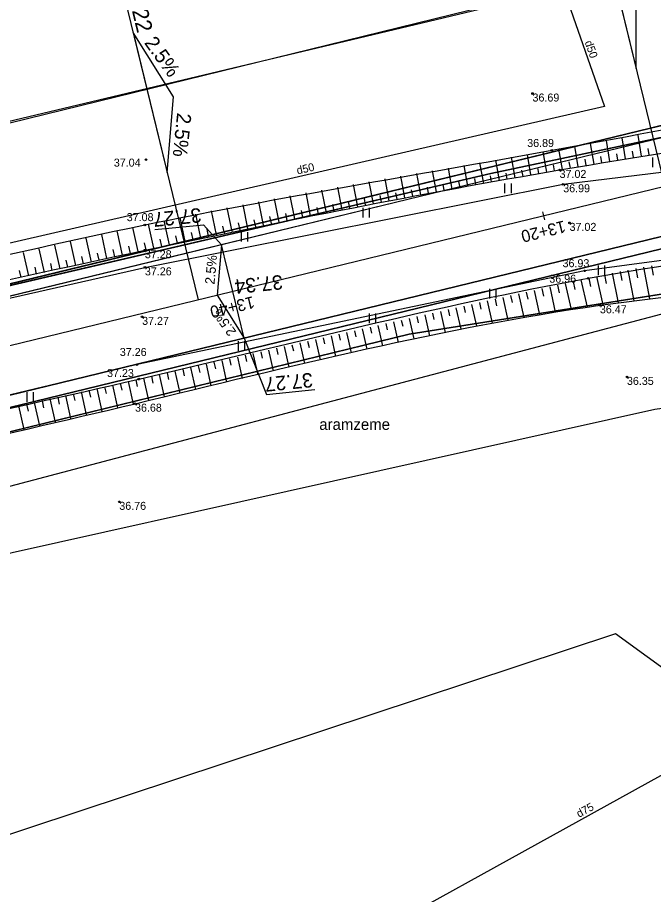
# Model space of a CAD drawing. Extents: x 469981 to 472086, y 246785 to 247785.
# Drawn here: x 470754.1 to 470793.8, y 247174.3 to 247229 of the extents above; entities that cross this region are included whole.
import ezdxf

# ---------------------------------------------------------------- set-up
doc = ezdxf.new("R2010")
doc.units = 0
for name, color, linetype in [('0_922', 7, 'Continuous'), ('0_Asfalta_mala', 7, 'Continuous'), ('0_Asfalta_Nomale', 7, 'Continuous'), ('0_Ruut_Braukt', 7, 'Continuous'), ('0_Ruut_nomale', 7, 'Continuous'), ('0_vertikals', 7, 'Continuous'), ('0_vertkals_cipari', 7, 'Continuous'), ('0_Virazjas', 7, 'Continuous'), ('21', 7, 'Continuous'), ('6_piketaza', 7, 'Continuous'), ('CELI_CMAL_####_####_#', 7, 'Continuous'), ('DREN_VADP_####_####_#', 7, 'Continuous'), ('DREN_VADP_####_TKST_#', 7, 'Continuous'), ('DREN_VADP_KLKT_####_#', 7, 'Continuous'), ('DREN_VADP_KLKT_TKST_#', 7, 'Continuous'), ('RAMI_UZMR_####_####_#', 7, 'Continuous'), ('RELJ_AATZ_####_TKST_#', 7, 'Continuous'), ('RELJ_ELEM_####_####_#', 7, 'Continuous'), ('RELJ_NOGA_####_####_#', 7, 'Continuous'), ('RELJ_NOGL_####_####_#', 7, 'Continuous'), ('ROBZ_PROJ_####_####_#', 7, 'Continuous'), ('ROBZ_UZMR_####_####_#', 7, 'Continuous'), ('TERT_ELEM_####_####_#', 7, 'Continuous'), ('TERT_IZMT_####_TKST_#', 7, 'Continuous')]:
    doc.layers.add(name, color=color, linetype=linetype)

msp = doc.modelspace()

# ---------------------------------------------------------------- linework, layer by layer
at = {"layer": '0_922'}
msp.add_line((470794.554, 247218.496), (470631.479, 247178.827), dxfattribs=at)
at = {"layer": '0_Asfalta_mala'}
for p, q in [((470793.845, 247221.411), (470630.743, 247181.735)), ((470795.263, 247215.581), (470632.216, 247175.919))]:
    msp.add_line(p, q, dxfattribs=at)
at = {"layer": '0_Asfalta_Nomale'}
for p, q in [((470793.668, 247222.14), (470630.558, 247182.462)), ((470795.441, 247214.852), (470632.366, 247175.183))]:
    msp.add_line(p, q, dxfattribs=at)
msp.add_arc((470837.1, 247043.596), 183.75, 79.82731, 103.67202, dxfattribs=at)
at = {"layer": '0_Ruut_Braukt'}
for p, q in [((470793.845, 247221.411), (470630.743, 247181.735)), ((470632.216, 247175.919), (470795.263, 247215.581))]:
    msp.add_line(p, q, dxfattribs=at)
at = {"layer": '0_Ruut_nomale'}
for p, q in [((470795.263, 247215.581), (470632.216, 247175.919)), ((470632.435, 247175.2), (470795.441, 247214.852))]:
    msp.add_line(p, q, dxfattribs=at)
for points in [[(470647.269, 247186.527), (470688.32, 247196.513), (470723.527, 247205.078), (470758.226, 247213.518), (470793.668, 247222.14), (470797.449, 247223.017), (470800.193, 247223.602), (470807.23, 247224.903), (470812.254, 247225.659), (470816.509, 247226.189), (470821.396, 247226.674), (470824.906, 247226.941), (470829.387, 247227.185), (470834.194, 247227.323)], [(470834.465, 247226.577), (470829.479, 247226.438), (470825.563, 247226.232), (470822.226, 247225.991), (470818.009, 247225.598), (470813.616, 247225.083), (470808.23, 247224.305), (470801.533, 247223.107), (470795.836, 247221.883), (470793.845, 247221.411), (470778.497, 247217.678), (470763.961, 247214.142), (470718.883, 247203.176), (470699.718, 247198.514), (470689.033, 247195.915), (470677.373, 247193.078), (470636.595, 247183.159)]]:
    msp.add_lwpolyline(points, dxfattribs=at)
at = {"layer": '0_vertikals'}
for p, q in [((470762.698, 247215.795), (470765.729, 247216.099)), ((470766.856, 247214.846), (470765.729, 247216.099)), ((470768.274, 247209.016), (470769.664, 247205.501)), ((470769.664, 247205.501), (470772.696, 247205.806))]:
    msp.add_line(p, q, dxfattribs=at)
msp.add_lwpolyline([(470766.856, 247214.846), (470766.593, 247211.694), (470768.274, 247209.016)], close=True, dxfattribs=at)
at = {"layer": '0_Virazjas'}
for p, q in [((470789.207, 247240.478), (470794.554, 247218.496)), ((470760.032, 247233.489), (470765.404, 247211.405))]:
    msp.add_line(p, q, dxfattribs=at)
for points in [[(470792.75, 247234.859), (470790.575, 247234.855), (470792.763, 247225.859)], [(470763.469, 247219.361), (470763.863, 247224.088), (470761.342, 247228.106)]]:
    msp.add_lwpolyline(points, close=True, dxfattribs=at)
at = {"layer": '21'}
msp.add_line((470794.554, 247218.496), (470631.479, 247178.827), dxfattribs=at)
at = {"layer": '6_piketaza'}
for points in [[(470787.057, 247216.415), (470786.939, 247216.901)], [(470767.624, 247211.688), (470767.506, 247212.174)]]:
    msp.add_lwpolyline(points, dxfattribs=at)
at = {"layer": 'CELI_CMAL_####_####_#'}
for points in [[(470678.613, 247193.526), (470707.455, 247200.791), (470732.512, 247206.741), (470762.073, 247213.437), (470788.208, 247218.626), (470817.367, 247222.191), (470831.408, 247222.915), (470849.341, 247223.769), (470861.754, 247223.708), (470867.949, 247223.336), (470870.754, 247224.045), (470872.402, 247225.837), (470874.431, 247230.012), (470874.14, 247233.92), (470872.817, 247237.597), (470871.759, 247240.057)], [(470881.196, 247215.092), (470867.979, 247217.363), (470861.696, 247218.004), (470848.617, 247218.285), (470830.624, 247217.903), (470817.243, 247216.917), (470789.541, 247213.218), (470761.584, 247207.361), (470733.919, 247200.757), (470708.074, 247194.55), (470680.531, 247188.015)]]:
    msp.add_lwpolyline(points, dxfattribs=at)
at = {"layer": 'DREN_VADP_####_####_#'}
for points in [[(470788.229, 247230.84), (470790.777, 247223.487), (470677.88, 247197.532)], [(470730.143, 247216.979), (470788.229, 247230.84)], [(470673.776, 247178.682), (470800.53, 247212.157), (470815.664, 247193.505)], [(470799.608, 247184.63), (470791.466, 247190.539), (470693.775, 247158.214)]]:
    msp.add_lwpolyline(points, dxfattribs=at)
at = {"layer": 'DREN_VADP_KLKT_####_#'}
msp.add_lwpolyline([(470763.983, 247164.941), (470799.608, 247184.63), (470815.664, 247193.505), (470847.893, 247183.432), (470854.406, 247181.396)], dxfattribs=at)
at = {"layer": 'RAMI_UZMR_####_####_#'}
for points in [[(470560.64, 247175.144), (470793.366, 247232.231), (470822.25, 247233), (470855.497, 247231.608), (470869.75, 247235.5), (470872.288, 247238.827), (470875.523, 247240.24), (470882.387, 247236.327), (470885.36, 247235.904), (470900.348, 247222.872), (470947.872, 247208.875), (470978.25, 247197.629), (470994.287, 247200.731), (471010.572, 247199.465), (471044.448, 247201.846)], [(471016.707, 247172.079), (470997.217, 247171.376), (470979.902, 247175.851), (470953.212, 247178.863), (470866.8, 247207.896), (470847.133, 247208.95), (470818.512, 247207.896), (470793.929, 247204.557), (470730.787, 247190.475), (470682.857, 247179.693), (470601.924, 247155.957)]]:
    msp.add_lwpolyline(points, dxfattribs=at)
at = {"layer": 'RELJ_ELEM_####_####_#'}
for centre in [(470786.289, 247224.293), (470787.493, 247220.75), (470762.139, 247220.164), (470787.98, 247219.522), (470788.208, 247218.626), (470762.066, 247216.088), (470788.603, 247216.215), (470762.069, 247214.507), (470762.073, 247213.437), (470789.541, 247213.218), (470789.773, 247212.754), (470790.498, 247211.068), (470761.9, 247210.345), (470761.584, 247207.361), (470761.697, 247206.456), (470792.188, 247206.594), (470761.457, 247204.922), (470760.475, 247198.791)]:
    msp.add_circle(centre, 0.05, dxfattribs=at)
at = {"layer": 'RELJ_NOGA_####_####_#'}
for p, q in [((470791.119, 247220.058), (470790.905, 247221.35)), ((470792.106, 247220.22), (470791.892, 247221.524)), ((470793.093, 247220.381), (470792.881, 247221.697)), ((470788.162, 247219.554), (470787.94, 247220.829)), ((470789.147, 247219.724), (470788.928, 247221.003)), ((470790.133, 247219.892), (470789.916, 247221.176)), ((470792.6, 247220.301), (470792.536, 247220.694)), ((470793.587, 247220.46), (470793.524, 247220.857)), ((470784.223, 247218.858), (470783.993, 247220.142)), ((470785.208, 247219.033), (470784.98, 247220.312)), ((470786.192, 247219.208), (470785.967, 247220.483)), ((470787.177, 247219.381), (470786.953, 247220.655)), ((470789.64, 247219.809), (470789.575, 247220.193)), ((470790.626, 247219.975), (470790.562, 247220.362)), ((470791.613, 247220.139), (470791.548, 247220.529)), ((470781.271, 247218.325), (470781.032, 247219.636)), ((470782.255, 247218.504), (470782.019, 247219.804)), ((470783.239, 247218.682), (470783.007, 247219.973)), ((470786.685, 247219.295), (470786.617, 247219.677)), ((470787.67, 247219.468), (470787.602, 247219.85)), ((470788.655, 247219.639), (470788.588, 247220.022)), ((470778.32, 247217.781), (470778.069, 247219.128)), ((470779.304, 247217.964), (470779.057, 247219.298)), ((470780.287, 247218.145), (470780.044, 247219.467)), ((470783.731, 247218.77), (470783.662, 247219.156)), ((470784.715, 247218.946), (470784.647, 247219.33)), ((470785.7, 247219.121), (470785.632, 247219.504)), ((470775.372, 247217.225), (470775.107, 247218.614)), ((470776.355, 247217.412), (470776.094, 247218.786)), ((470777.337, 247217.597), (470777.082, 247218.958)), ((470780.779, 247218.235), (470780.707, 247218.63)), ((470781.763, 247218.415), (470781.692, 247218.806)), ((470782.747, 247218.593), (470782.676, 247218.982)), ((470772.427, 247216.654), (470772.146, 247218.085)), ((470773.409, 247216.846), (470773.133, 247218.264)), ((470774.39, 247217.036), (470774.12, 247218.44)), ((470777.829, 247217.69), (470777.753, 247218.096)), ((470778.812, 247217.873), (470778.737, 247218.275)), ((470779.795, 247218.055), (470779.722, 247218.453)), ((470769.485, 247216.068), (470769.189, 247217.537)), ((470770.465, 247216.265), (470770.173, 247217.722)), ((470771.446, 247216.461), (470771.159, 247217.905)), ((470774.881, 247217.131), (470774.801, 247217.55)), ((470775.864, 247217.319), (470775.785, 247217.733)), ((470776.846, 247217.505), (470776.769, 247217.915)), ((470766.546, 247215.464), (470766.234, 247216.961)), ((470767.526, 247215.668), (470767.217, 247217.156)), ((470768.505, 247215.869), (470768.203, 247217.348)), ((470771.937, 247216.558), (470771.851, 247216.989)), ((470772.918, 247216.751), (470772.834, 247217.178)), ((470773.899, 247216.942), (470773.817, 247217.365)), ((470763.612, 247214.842), (470763.286, 247216.352)), ((470764.589, 247215.052), (470764.268, 247216.559)), ((470765.568, 247215.259), (470765.252, 247216.762)), ((470768.995, 247215.969), (470768.905, 247216.411)), ((470769.975, 247216.167), (470769.887, 247216.606)), ((470770.956, 247216.363), (470770.869, 247216.798)), ((470761.657, 247214.417), (470761.326, 247215.925)), ((470762.634, 247214.63), (470762.306, 247216.14)), ((470766.057, 247215.362), (470765.962, 247215.812)), ((470767.036, 247215.566), (470766.943, 247216.014)), ((470768.015, 247215.768), (470767.924, 247216.214)), ((470758.728, 247213.771), (470758.397, 247215.27)), ((470759.704, 247213.987), (470759.373, 247215.49)), ((470760.681, 247214.202), (470760.35, 247215.709)), ((470763.123, 247214.737), (470763.025, 247215.19)), ((470764.1, 247214.947), (470764.004, 247215.4)), ((470765.079, 247215.156), (470764.983, 247215.607)), ((470756.775, 247213.339), (470756.445, 247214.825)), ((470757.751, 247213.555), (470757.421, 247215.048)), ((470761.169, 247214.309), (470761.07, 247214.762)), ((470762.146, 247214.524), (470762.047, 247214.977)), ((470754.823, 247212.904), (470754.495, 247214.374)), ((470755.799, 247213.122), (470755.47, 247214.6)), ((470758.239, 247213.664), (470758.14, 247214.112)), ((470759.216, 247213.879), (470759.116, 247214.329)), ((470760.192, 247214.094), (470760.093, 247214.546)), ((470756.287, 247213.23), (470756.188, 247213.675)), ((470757.263, 247213.447), (470757.164, 247213.894)), ((470754.335, 247212.796), (470754.236, 247213.235)), ((470755.311, 247213.013), (470755.212, 247213.455)), ((470791.27, 247213.073), (470791.647, 247211.226)), ((470791.27, 247213.073), (470791.647, 247211.226)), ((470791.76, 247213.172), (470791.873, 247212.607)), ((470791.76, 247213.172), (470791.873, 247212.607)), ((470792.251, 247213.268), (470792.619, 247211.352)), ((470792.251, 247213.268), (470792.619, 247211.352)), ((470792.742, 247213.362), (470792.852, 247212.777)), ((470792.742, 247213.362), (470792.852, 247212.777)), ((470793.233, 247213.453), (470793.598, 247211.474)), ((470793.233, 247213.453), (470793.598, 247211.474)), ((470793.725, 247213.542), (470793.832, 247212.939)), ((470793.725, 247213.542), (470793.832, 247212.939)), ((470788.827, 247212.544), (470788.938, 247212.044)), ((470788.827, 247212.544), (470788.938, 247212.044)), ((470789.315, 247212.652), (470789.693, 247210.952)), ((470789.315, 247212.652), (470789.693, 247210.952)), ((470789.803, 247212.761), (470789.918, 247212.239)), ((470789.803, 247212.761), (470789.918, 247212.239)), ((470790.291, 247212.867), (470790.674, 247211.093)), ((470790.291, 247212.867), (470790.674, 247211.093)), ((470790.78, 247212.972), (470790.895, 247212.428)), ((470790.78, 247212.972), (470790.895, 247212.428)), ((470786.386, 247212), (470786.725, 247210.481)), ((470786.386, 247212), (470786.725, 247210.481)), ((470786.874, 247212.109), (470786.978, 247211.645)), ((470786.874, 247212.109), (470786.978, 247211.645)), ((470787.362, 247212.218), (470787.713, 247210.645)), ((470787.362, 247212.218), (470787.713, 247210.645)), ((470787.85, 247212.326), (470787.958, 247211.846)), ((470787.85, 247212.326), (470787.958, 247211.846)), ((470788.339, 247212.435), (470788.702, 247210.802)), ((470788.339, 247212.435), (470788.702, 247210.802)), ((470783.947, 247211.454), (470784.041, 247211.031)), ((470783.947, 247211.454), (470784.041, 247211.031)), ((470784.435, 247211.564), (470784.755, 247210.133)), ((470784.435, 247211.564), (470784.755, 247210.133)), ((470784.923, 247211.673), (470785.02, 247211.238)), ((470784.923, 247211.673), (470785.02, 247211.238)), ((470785.41, 247211.782), (470785.739, 247210.31)), ((470785.41, 247211.782), (470785.739, 247210.31)), ((470785.898, 247211.891), (470785.999, 247211.442)), ((470785.898, 247211.891), (470785.999, 247211.442)), ((470781.507, 247210.907), (470781.807, 247209.569)), ((470781.507, 247210.907), (470781.807, 247209.569)), ((470781.995, 247211.017), (470782.086, 247210.612)), ((470781.995, 247211.017), (470782.086, 247210.612)), ((470782.483, 247211.126), (470782.789, 247209.763)), ((470782.483, 247211.126), (470782.789, 247209.763)), ((470782.971, 247211.236), (470783.064, 247210.822)), ((470782.971, 247211.236), (470783.064, 247210.822)), ((470783.459, 247211.345), (470783.771, 247209.951)), ((470783.459, 247211.345), (470783.771, 247209.951)), ((470779.068, 247210.359), (470779.155, 247209.971)), ((470779.068, 247210.359), (470779.155, 247209.971)), ((470779.556, 247210.469), (470779.848, 247209.169)), ((470779.556, 247210.469), (470779.848, 247209.169)), ((470780.044, 247210.579), (470780.132, 247210.186)), ((470780.044, 247210.579), (470780.132, 247210.186)), ((470780.532, 247210.688), (470780.827, 247209.372)), ((470780.532, 247210.688), (470780.827, 247209.372)), ((470781.019, 247210.798), (470781.109, 247210.4)), ((470781.019, 247210.798), (470781.109, 247210.4)), ((470776.629, 247209.811), (470776.916, 247208.537)), ((470776.629, 247209.811), (470776.916, 247208.537)), ((470777.117, 247209.921), (470777.203, 247209.538)), ((470777.117, 247209.921), (470777.203, 247209.538)), ((470777.605, 247210.03), (470777.892, 247208.751)), ((470777.605, 247210.03), (470777.892, 247208.751)), ((470778.092, 247210.14), (470778.179, 247209.755)), ((470778.092, 247210.14), (470778.179, 247209.755)), ((470778.58, 247210.25), (470778.87, 247208.962)), ((470778.58, 247210.25), (470778.87, 247208.962)), ((470774.19, 247209.262), (470774.276, 247208.88)), ((470774.19, 247209.262), (470774.276, 247208.88)), ((470774.678, 247209.372), (470774.964, 247208.099)), ((470774.678, 247209.372), (470774.964, 247208.099)), ((470775.166, 247209.481), (470775.251, 247209.1)), ((470775.166, 247209.481), (470775.251, 247209.1)), ((470775.653, 247209.591), (470775.94, 247208.32)), ((470775.653, 247209.591), (470775.94, 247208.32)), ((470776.141, 247209.701), (470776.227, 247209.319)), ((470776.141, 247209.701), (470776.227, 247209.319)), ((470771.751, 247208.713), (470772.041, 247207.424)), ((470771.751, 247208.713), (470772.041, 247207.424)), ((470772.239, 247208.823), (470772.326, 247208.437)), ((470772.239, 247208.823), (470772.326, 247208.437)), ((470772.727, 247208.932), (470773.015, 247207.651)), ((470772.727, 247208.932), (470773.015, 247207.651)), ((470773.214, 247209.042), (470773.301, 247208.659)), ((470773.214, 247209.042), (470773.301, 247208.659)), ((470773.702, 247209.152), (470773.989, 247207.876)), ((470773.702, 247209.152), (470773.989, 247207.876)), ((470769.312, 247208.164), (470769.401, 247207.77)), ((470769.312, 247208.164), (470769.401, 247207.77)), ((470769.8, 247208.274), (470770.094, 247206.965)), ((470769.8, 247208.274), (470770.094, 247206.965)), ((470770.288, 247208.383), (470770.376, 247207.993)), ((470770.288, 247208.383), (470770.376, 247207.993)), ((470770.775, 247208.493), (470771.068, 247207.195)), ((470770.775, 247208.493), (470771.068, 247207.195)), ((470771.263, 247208.603), (470771.351, 247208.215)), ((470771.263, 247208.603), (470771.351, 247208.215)), ((470766.873, 247207.616), (470767.175, 247206.271)), ((470766.873, 247207.616), (470767.175, 247206.271)), ((470767.361, 247207.725), (470767.451, 247207.324)), ((470767.361, 247207.725), (470767.451, 247207.324)), ((470767.849, 247207.835), (470768.148, 247206.503)), ((470767.849, 247207.835), (470768.148, 247206.503)), ((470768.336, 247207.945), (470768.426, 247207.547)), ((470768.336, 247207.945), (470768.426, 247207.547)), ((470768.824, 247208.054), (470769.121, 247206.734)), ((470768.824, 247208.054), (470769.121, 247206.734)), ((470764.433, 247207.068), (470764.526, 247206.656)), ((470764.433, 247207.068), (470764.526, 247206.656)), ((470764.921, 247207.178), (470765.228, 247205.808)), ((470764.921, 247207.178), (470765.228, 247205.808)), ((470765.409, 247207.287), (470765.501, 247206.878)), ((470765.409, 247207.287), (470765.501, 247206.878)), ((470765.897, 247207.397), (470766.202, 247206.04)), ((470765.897, 247207.397), (470766.202, 247206.04)), ((470766.385, 247207.506), (470766.476, 247207.101)), ((470766.385, 247207.506), (470766.476, 247207.101)), ((470761.994, 247206.522), (470762.307, 247205.12)), ((470761.994, 247206.522), (470762.307, 247205.12)), ((470762.482, 247206.632), (470762.576, 247206.212)), ((470762.482, 247206.632), (470762.576, 247206.212)), ((470762.97, 247206.741), (470763.281, 247205.348)), ((470762.97, 247206.741), (470763.281, 247205.348)), ((470763.458, 247206.85), (470763.551, 247206.434)), ((470763.458, 247206.85), (470763.551, 247206.434)), ((470763.946, 247206.959), (470764.255, 247205.578)), ((470763.946, 247206.959), (470764.255, 247205.578)), ((470759.554, 247205.978), (470759.649, 247205.551)), ((470759.554, 247205.978), (470759.649, 247205.551)), ((470760.042, 247206.087), (470760.358, 247204.668)), ((470760.042, 247206.087), (470760.358, 247204.668)), ((470760.53, 247206.195), (470760.625, 247205.771)), ((470760.53, 247206.195), (470760.625, 247205.771)), ((470761.018, 247206.304), (470761.333, 247204.893)), ((470761.018, 247206.304), (470761.333, 247204.893)), ((470761.506, 247206.413), (470761.6, 247205.991)), ((470761.506, 247206.413), (470761.6, 247205.991)), ((470757.114, 247205.434), (470757.435, 247203.992)), ((470757.114, 247205.434), (470757.435, 247203.992)), ((470757.602, 247205.543), (470757.698, 247205.111)), ((470757.602, 247205.543), (470757.698, 247205.111)), ((470758.09, 247205.652), (470758.409, 247204.217)), ((470758.09, 247205.652), (470758.409, 247204.217)), ((470758.578, 247205.76), (470758.673, 247205.331)), ((470758.578, 247205.76), (470758.673, 247205.331)), ((470759.066, 247205.869), (470759.384, 247204.442)), ((470759.066, 247205.869), (470759.384, 247204.442)), ((470754.185, 247204.783), (470754.511, 247203.318)), ((470754.185, 247204.783), (470754.511, 247203.318)), ((470754.673, 247204.891), (470754.771, 247204.453)), ((470754.673, 247204.891), (470754.771, 247204.453)), ((470755.161, 247205), (470755.485, 247203.543)), ((470755.161, 247205), (470755.485, 247203.543)), ((470755.65, 247205.108), (470755.747, 247204.672)), ((470755.65, 247205.108), (470755.747, 247204.672)), ((470756.138, 247205.217), (470756.46, 247203.767)), ((470756.138, 247205.217), (470756.46, 247203.767)), ((470756.626, 247205.326), (470756.722, 247204.892)), ((470756.626, 247205.326), (470756.722, 247204.892))]:
    msp.add_line(p, q, dxfattribs=at)
for points in [[(470606.183, 247176.676), (470630.141, 247182.622), (470654.6, 247188.654), (470677.992, 247194.648), (470707.339, 247201.373), (470732.104, 247207.628), (470762.069, 247214.507), (470787.98, 247219.522), (470817.319, 247223.525), (470842.975, 247225.157), (470861.302, 247225.322)], [(470443.762, 247118.331), (470443.88, 247120.814), (470444.471, 247122.233), (470445.96, 247123.747), (470447.74, 247124.344), (470466.701, 247130.323), (470490.205, 247137.037), (470509.522, 247142.633), (470536.42, 247149.583), (470558.637, 247154.955), (470585.403, 247162.504), (470607.875, 247168.231), (470633.412, 247175.414), (470656.062, 247180.759), (470680.788, 247187.471), (470708.074, 247193.923), (470734.191, 247200.317), (470761.697, 247206.456), (470789.773, 247212.754), (470817.257, 247216.179), (470830.019, 247217.144), (470848.586, 247217.569), (470861.752, 247217.476), (470881.066, 247214.264), (470905.336, 247205.96), (470932.738, 247196.11), (470958.906, 247187.141), (470978.102, 247181.086)]]:
    msp.add_spline(points, degree=3, dxfattribs=at)
at = {"layer": 'RELJ_NOGL_####_####_#'}
for points in [[(470606.139, 247178.172), (470629.32, 247183.824), (470654.592, 247190.289), (470677.819, 247195.89), (470706.841, 247202.594), (470731.579, 247208.797), (470762.066, 247216.088), (470787.493, 247220.75), (470816.99, 247225.543), (470831.338, 247226.448), (470860.897, 247226.774)], [(470444.636, 247118.184), (470444.802, 247120.028), (470444.991, 247120.926), (470445.558, 247121.73), (470446.408, 247122.251), (470448.872, 247122.621), (470466.486, 247128.526), (470490.665, 247135.792), (470509.603, 247140.94), (470537.55, 247147.945), (470558.966, 247153.542), (470586.086, 247160.934), (470607.922, 247166.842), (470634.241, 247173.648), (470681.28, 247185.658), (470708.292, 247192.117), (470734.878, 247198.699), (470761.457, 247204.922), (470790.498, 247211.068), (470817.148, 247213.701), (470830.618, 247215.209), (470848.022, 247215.369), (470862.099, 247215.472), (470880.883, 247212.412), (470904.425, 247203.826), (470932.21, 247193.701), (470958.298, 247186.024), (470977.689, 247180.167)]]:
    msp.add_spline(points, degree=3, dxfattribs=at)
at = {"layer": 'ROBZ_PROJ_####_####_#'}
for points in [[(470613.752, 247179.765), (470688.303, 247197.106), (470783.692, 247219.293), (470809.088, 247224.67), (470845.751, 247226.447), (470876.169, 247225.296), (470921.641, 247209.731), (470967.353, 247194.084), (470989.48, 247188.802), (471001.509, 247189.266), (471050.609, 247195.379), (471093.674, 247200.298), (471124.72, 247213.54), (471341.261, 247348.2), (471524.883, 247464.852)], [(471398.351, 247372.094), (471346.741, 247338.478), (471133.176, 247205.05), (471108.425, 247194.786), (471087.339, 247189.709), (471023.306, 247181.157), (470962.604, 247185.245), (470905.63, 247205.857), (470878.75, 247214.454), (470852.344, 247217.039), (470815.743, 247215.147), (470778.583, 247209.26), (470718.669, 247194.633), (470636.973, 247175.147), (470468.364, 247124.23), (470431.624, 247112.202), (470396.219, 247097.502), (470371.503, 247083.47), (470275.956, 246992.729), (470152.342, 246907.761), (470066.737, 246851.23)], [(470797.907, 247259.877), (470809.088, 247224.67), (470783.692, 247219.293), (470688.303, 247197.106), (470715, 247245.697)]]:
    msp.add_lwpolyline(points, dxfattribs=at)
at = {"layer": 'ROBZ_UZMR_####_####_#'}
msp.add_lwpolyline([(470722.834, 247152.788), (470718.669, 247194.633), (470778.583, 247209.26), (470815.743, 247215.147), (470852.344, 247217.039), (470878.75, 247214.454), (470905.63, 247205.857), (470962.604, 247185.245), (470963.67, 247151.03)], dxfattribs=at)
at = {"layer": 'TERT_ELEM_####_####_#'}
for p, q in [((470793.798, 247219.702), (470793.798, 247220.302)), ((470784.566, 247218.08), (470784.566, 247218.68)), ((470784.966, 247218.08), (470784.966, 247218.68)), ((470775.703, 247216.561), (470775.703, 247217.161)), ((470776.103, 247216.561), (470776.103, 247217.161)), ((470768.114, 247215.042), (470768.114, 247215.642)), ((470768.514, 247215.042), (470768.514, 247215.642)), ((470790.414, 247212.949), (470790.414, 247213.549)), ((470790.814, 247212.949), (470790.814, 247213.549)), ((470783.615, 247211.493), (470783.615, 247212.093)), ((470784.015, 247211.493), (470784.015, 247212.093)), ((470776.095, 247209.945), (470776.095, 247210.545)), ((470776.495, 247209.945), (470776.495, 247210.545)), ((470767.918, 247208.23), (470767.918, 247208.83)), ((470768.318, 247208.23), (470768.318, 247208.83)), ((470754.711, 247205.047), (470754.711, 247205.647)), ((470755.111, 247205.047), (470755.111, 247205.647))]:
    msp.add_line(p, q, dxfattribs=at)

# ---------------------------------------------------------------- texts
at = {"layer": '0_vertkals_cipari'}
for s, height, rotation, p in [('37.27', 0.9, 185.7316, (470765.553, 247217.153)), ('2.5%', 0.5993, 84.5215, (470766.417, 247212.352)), ('37.34', 0.9, 185.7316, (470770.639, 247212.97)), ('2.5%', 0.5993, 125.7338, (470767.809, 247209.418)), ('37.27', 0.9, 185.7316, (470772.52, 247206.859))]:
    msp.add_text(s, height=height, rotation=rotation, dxfattribs=at).set_placement(p)
at = {"layer": '0_Virazjas'}
for s, height, rotation, p in [('13+42,22', 1, 283.672, (470760.281, 247233.485)), ('2.5%', 0.899, 305.7338, (470762.001, 247227.456)), ('2.5%', 0.899, 264.0892, (470764.091, 247223.112))]:
    msp.add_text(s, height=height, rotation=rotation, dxfattribs=at).set_placement(p)
at = {"layer": '6_piketaza'}
for s, p in [('13+20', (470788.252, 247216.371)), ('13+40', (470768.819, 247211.644))]:
    msp.add_text(s, height=0.75, rotation=193.672, dxfattribs=at).set_placement(p)
at = {"layer": 'DREN_VADP_####_TKST_#'}
for rotation, p in [(289.1172, (470789.543, 247227.507)), (12.9475, (470771.612, 247219.235))]:
    msp.add_text('d50', height=0.5, rotation=rotation, dxfattribs=at).set_placement(p)
at = {"layer": 'DREN_VADP_KLKT_TKST_#'}
msp.add_text('d75', height=0.5, rotation=28.9295, dxfattribs=at).set_placement((470789.201, 247179.05))
at = {"layer": 'RELJ_AATZ_####_TKST_#'}
for s, p in [('36.69', (470786.289, 247223.793)), ('36.89', (470785.958, 247220.955)), ('37.04', (470760.131, 247219.728)), ('37.02', (470787.98, 247219.022)), ('36.99', (470788.208, 247218.126)), ('37.08', (470760.939, 247216.323)), ('37.02', (470788.603, 247215.715)), ('37.28', (470762.069, 247214.007)), ('36.93', (470788.166, 247213.446)), ('37.26', (470762.073, 247212.937)), ('36.96', (470787.339, 247212.48)), ('36.47', (470790.498, 247210.568)), ('37.27', (470761.9, 247209.845)), ('37.26', (470760.507, 247207.901)), ('37.23', (470759.71, 247206.588)), ('36.35', (470792.188, 247206.094)), ('36.68', (470761.457, 247204.422)), ('36.76', (470760.475, 247198.291))]:
    msp.add_text(s, height=0.5, dxfattribs=at).set_placement(p)
at = {"layer": 'TERT_IZMT_####_TKST_#'}
msp.add_text('aramzeme', height=0.7, dxfattribs=at).set_placement((470772.965, 247203.284))

doc.saveas('drawing.dxf')
